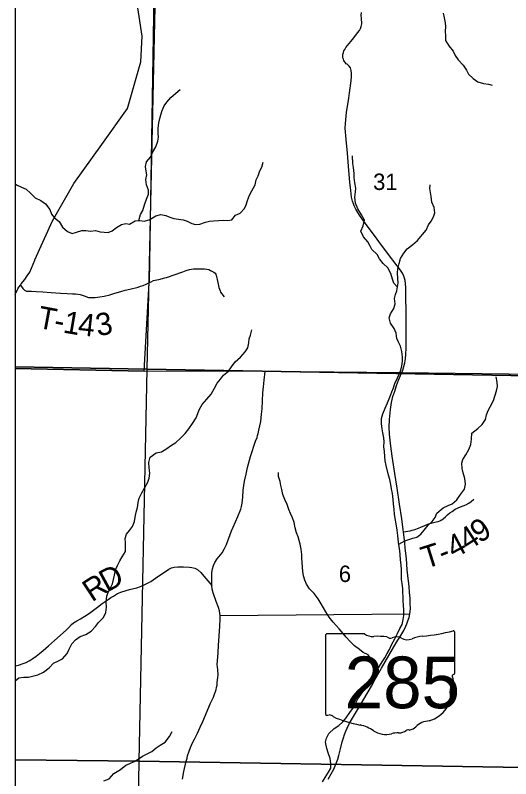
# Model space of a CAD drawing. Extents: x 0 to 191, y 0 to 55.
# Drawn here: x 143.275 to 143.907, y 20.34 to 21.314 of the extents above; entities that cross this region are included whole.
import ezdxf

# ---------------------------------------------------------------- set-up
doc = ezdxf.new("R2010")
doc.units = 0
for name, color, linetype in [('GM_X_Corporation', 7, 'Continuous'), ('GM_X_Minor_River', 7, 'Continuous'), ('GM_X_Section_Text', 7, 'Continuous'), ('GM_X_State_Location', 7, 'Continuous'), ('GM_X_State_Route', 7, 'Continuous'), ('GM_X_State_Shield', 7, 'Continuous'), ('GM_X_Township_Road', 7, 'Continuous'), ('GM_X_Township_Road_Text', 7, 'Continuous')]:
    doc.layers.add(name, color=color, linetype=linetype)

msp = doc.modelspace()

# ---------------------------------------------------------------- linework, layer by layer
at = {"layer": 'GM_X_Corporation'}
for points in [[(143.27549, 22.87347), (143.27549, 18.61761), (147.4432, 18.61761)], [(145.17243, 20.8379), (145.0026, 20.83935), (144.83879, 20.8412), (144.83813, 20.84121), (144.68247, 20.843), (144.68103, 20.84301), (144.48078, 20.84928), (144.48001, 20.8493), (144.38601, 20.85042), (144.38393, 20.85044), (143.76753, 20.85776), (143.76581, 20.85778), (143.59684, 20.85979), (143.59377, 20.85978), (143.43969, 20.86008), (143.44633, 20.9725), (143.44634, 20.97335), (143.45423, 21.44428), (143.46697, 22.05758), (143.46706, 22.06228), (143.47318, 22.50936)], [(144.98772, 20.24394), (144.99193, 20.41256), (144.99195, 20.41315), (144.99523, 20.54421), (144.99523, 20.54446), (145.0026, 20.83935), (144.83879, 20.8412), (144.83813, 20.84121), (144.68247, 20.843), (144.68103, 20.84301), (144.48078, 20.84928), (144.48001, 20.8493), (144.38601, 20.85042), (144.38393, 20.85044), (143.76753, 20.85776), (143.76581, 20.85778), (143.59684, 20.85979), (143.59377, 20.85978), (143.43969, 20.86008), (143.27549, 20.86338), (143.27549, 18.61761)]]:
    msp.add_lwpolyline(points, dxfattribs=at)
for points in [[(143.27549, 22.87347), (143.27549, 20.86338), (143.43969, 20.86008), (143.44633, 20.9725), (143.44634, 20.97335), (143.45423, 21.44428), (143.46697, 22.05758), (143.46706, 22.06228), (143.47318, 22.50936), (143.47319, 22.50998), (143.47629, 22.57462), (143.4763, 22.57542), (143.47809, 22.86847), (143.3138, 22.87294)], [(143.27549, 21.36927), (143.27549, 20.86557), (143.44367, 20.86246), (143.45444, 21.36394)], [(144.01747, 21.3556), (144.00991, 20.85435), (143.95611, 20.85372), (143.44367, 20.86246), (143.45444, 21.36394)], [(143.27549, 20.86557), (143.27549, 20.36421), (143.43344, 20.3627), (143.44367, 20.86246)], [(143.95611, 20.85372), (143.94854, 20.35417), (143.43344, 20.3627), (143.44367, 20.86246)], [(143.27549, 20.36421), (143.27549, 19.86277), (143.42494, 19.86182), (143.43344, 20.3627)], [(143.94854, 20.35417), (143.93984, 19.85386), (143.42494, 19.86182), (143.43344, 20.3627)]]:
    msp.add_lwpolyline(points, close=True, dxfattribs=at)
at = {"layer": 'GM_X_Minor_River'}
for points in [[(143.82097, 21.31652), (143.82197, 21.31084), (143.82336, 21.30441), (143.8236, 21.29948), (143.82329, 21.29341), (143.82372, 21.2881), (143.82397, 21.28166), (143.82802, 21.27506), (143.83358, 21.26811), (143.83629, 21.26264), (143.84013, 21.25699), (143.84626, 21.25041), (143.85049, 21.24401), (143.85319, 21.23892), (143.85893, 21.2331), (143.86484, 21.22918), (143.87225, 21.22698), (143.8787, 21.22591), (143.88344, 21.22482)], [(143.4328, 21.05209), (143.43508, 21.06003), (143.43787, 21.06499), (143.44007, 21.07202), (143.44283, 21.07945), (143.44523, 21.08592), (143.44517, 21.09104), (143.44264, 21.09784), (143.442, 21.10466), (143.44308, 21.11036), (143.44246, 21.11528), (143.44165, 21.12096), (143.44272, 21.12685), (143.44796, 21.13316), (143.45036, 21.13887), (143.45464, 21.14631), (143.45722, 21.15335), (143.45793, 21.15829), (143.4575, 21.16321), (143.45743, 21.16985), (143.45831, 21.17668), (143.45958, 21.18219), (143.46104, 21.18714), (143.46288, 21.19228), (143.46528, 21.19837), (143.46883, 21.20315), (143.47388, 21.20888), (143.48007, 21.21464), (143.48551, 21.21924)], [(143.76266, 20.96703), (143.75785, 20.9721), (143.75609, 20.97758), (143.75431, 20.98458), (143.75026, 20.99194), (143.74453, 20.99719), (143.73973, 21.00321), (143.73664, 21.00886), (143.72995, 21.01524), (143.72725, 21.02014), (143.72474, 21.02505), (143.71918, 21.03144), (143.71589, 21.03861), (143.71904, 21.04528), (143.72067, 21.0525), (143.71663, 21.05929), (143.71219, 21.06721), (143.7089, 21.07438), (143.70806, 21.08195), (143.70913, 21.08879), (143.70946, 21.09353), (143.70825, 21.10035), (143.70743, 21.10697), (143.70737, 21.11228), (143.70635, 21.11967), (143.70554, 21.12497), (143.70544, 21.13483)], [(143.27549, 21.09893), (143.27717, 21.09787), (143.28325, 21.09489), (143.28915, 21.0923), (143.29508, 21.08686), (143.301, 21.08104), (143.30786, 21.07751), (143.31396, 21.0734), (143.31971, 21.06625), (143.32185, 21.0604), (143.3255, 21.0555), (143.33161, 21.05082), (143.33566, 21.04366), (143.34215, 21.03823), (143.34804, 21.03582), (143.35333, 21.0372), (143.36012, 21.03955), (143.36524, 21.03941), (143.37149, 21.03871), (143.37773, 21.03935), (143.38362, 21.03789), (143.38892, 21.03737), (143.39385, 21.03686), (143.39894, 21.03899), (143.40458, 21.04341), (143.41079, 21.04708), (143.41645, 21.04827), (143.4212, 21.04737), (143.42835, 21.05162), (143.43421, 21.05224), (143.43971, 21.05135), (143.44632, 21.05312), (143.4546, 21.05833), (143.46102, 21.05972), (143.46747, 21.05846), (143.4726, 21.05662), (143.47735, 21.05496), (143.48342, 21.05369), (143.48949, 21.05299), (143.49443, 21.05115), (143.50052, 21.04837), (143.50526, 21.04728), (143.51056, 21.04733), (143.51811, 21.04987), (143.52302, 21.05144), (143.52831, 21.05168), (143.53437, 21.05231), (143.54099, 21.05276), (143.54592, 21.05205), (143.5514, 21.05324), (143.55626, 21.05879), (143.56229, 21.0617), (143.56772, 21.06763), (143.56976, 21.07239), (143.5716, 21.07772), (143.57417, 21.08457), (143.57715, 21.08991), (143.58105, 21.09753), (143.58269, 21.104), (143.5849, 21.10933), (143.5873, 21.11542), (143.58971, 21.12038), (143.59154, 21.12665)], [(143.76779, 20.59445), (143.76793, 20.59938), (143.76767, 20.60658), (143.76722, 20.61303), (143.7664, 20.61947), (143.76614, 20.62572), (143.76552, 20.63141), (143.76431, 20.63841), (143.76348, 20.64561), (143.76305, 20.65035), (143.76203, 20.65735), (143.76082, 20.66512), (143.75961, 20.67212), (143.75898, 20.67761), (143.75835, 20.68368), (143.75733, 20.69068), (143.75689, 20.69656), (143.75606, 20.70395), (143.75505, 20.71), (143.75405, 20.71549), (143.75266, 20.72174), (143.75128, 20.72741), (143.74812, 20.73952), (143.74711, 20.74558), (143.74667, 20.75126), (143.74604, 20.75751), (143.74541, 20.76338), (143.74553, 20.77021), (143.7451, 20.77514), (143.74391, 20.7812), (143.74291, 20.78631), (143.74227, 20.79294), (143.74239, 20.79958), (143.74384, 20.80566), (143.74699, 20.81271), (143.74995, 20.81975), (143.75271, 20.82699), (143.75548, 20.83384), (143.75751, 20.83898), (143.75935, 20.84431), (143.76268, 20.85155), (143.76472, 20.85631), (143.76675, 20.86145), (143.76802, 20.86678), (143.76909, 20.87286), (143.76904, 20.87817), (143.76802, 20.88517), (143.76644, 20.89179), (143.76373, 20.89688), (143.76179, 20.90179), (143.76096, 20.90842), (143.75825, 20.91446), (143.75383, 20.92105), (143.75186, 20.92824), (143.75352, 20.933), (143.7578, 20.93987), (143.75982, 20.94577), (143.75862, 20.95258), (143.75989, 20.9579), (143.76173, 20.96266), (143.76282, 20.96779), (143.76334, 20.97254), (143.7629, 20.97803), (143.76263, 20.98562), (143.76296, 20.99036), (143.7646, 20.9972), (143.76661, 21.00367), (143.77071, 21.01073), (143.77482, 21.01589), (143.78196, 21.02146), (143.78815, 21.02664), (143.79451, 21.03448), (143.799, 21.04003), (143.80234, 21.0467), (143.80532, 21.05147), (143.80848, 21.05681), (143.81013, 21.06195), (143.8095, 21.06858), (143.80658, 21.07556), (143.80537, 21.08276), (143.80475, 21.08806), (143.80394, 21.09298), (143.80446, 21.09773)], [(143.4919, 20.78072), (143.49677, 20.78646), (143.50124, 20.79314), (143.5059, 20.80039), (143.50831, 20.80592), (143.50996, 20.81087), (143.51387, 20.81735), (143.51948, 20.82424), (143.52509, 20.83055), (143.52918, 20.83837), (143.5329, 20.84485), (143.53701, 20.85001), (143.54094, 20.8548), (143.54732, 20.86017), (143.55124, 20.86552), (143.55591, 20.87182), (143.56266, 20.87796), (143.56865, 20.88466), (143.57182, 20.88962), (143.57308, 20.89608), (143.57378, 20.90121), (143.57506, 20.90615), (143.57707, 20.91281)], [(143.76418, 20.63955), (143.77202, 20.6438), (143.77711, 20.64537), (143.78202, 20.64694), (143.78712, 20.64851), (143.79257, 20.65216), (143.79668, 20.65714), (143.80154, 20.66345), (143.8066, 20.66843), (143.81053, 20.67359), (143.81255, 20.67892), (143.82062, 20.68583), (143.82722, 20.68855), (143.83212, 20.69069), (143.83832, 20.69606), (143.84279, 20.70274), (143.84783, 20.70962), (143.84947, 20.71571), (143.84864, 20.7231), (143.84648, 20.73047), (143.84491, 20.73576), (143.84446, 20.74259), (143.84593, 20.74753), (143.84966, 20.75326), (143.85356, 20.75994), (143.85615, 20.7666), (143.85683, 20.77325), (143.85751, 20.78103), (143.86484, 20.78679), (143.87065, 20.79197), (143.87475, 20.79846), (143.87621, 20.80417), (143.87804, 20.80968), (143.88084, 20.81445), (143.88492, 20.82246), (143.88896, 20.83502), (143.89004, 20.84034), (143.88979, 20.84584), (143.88858, 20.85265)], [(143.27549, 20.46492), (143.28022, 20.46887), (143.28627, 20.46969), (143.29214, 20.46975), (143.29724, 20.47094), (143.30442, 20.47291), (143.31158, 20.47602), (143.31852, 20.48178), (143.32414, 20.48753), (143.33036, 20.49062), (143.33582, 20.49333), (143.34144, 20.49984), (143.34422, 20.50556), (143.34775, 20.51223), (143.35243, 20.51721), (143.35825, 20.52144), (143.36561, 20.52398), (143.37219, 20.52841), (143.37781, 20.53435), (143.38154, 20.53951), (143.38773, 20.54583), (143.39107, 20.55231), (143.39175, 20.55915), (143.39112, 20.56597), (143.39199, 20.57299), (143.3942, 20.5789), (143.3968, 20.58366), (143.39921, 20.589), (143.40067, 20.59451), (143.40175, 20.60002), (143.40338, 20.60668), (143.4056, 20.6122), (143.40875, 20.6183), (143.41173, 20.62326), (143.41583, 20.63013), (143.41615, 20.63563), (143.4159, 20.64132), (143.41566, 20.64644), (143.41712, 20.65196), (143.42123, 20.65693), (143.42497, 20.6619), (143.42755, 20.66837), (143.42844, 20.67369), (143.42951, 20.68015), (143.43115, 20.68623), (143.43203, 20.6925), (143.4333, 20.69801), (143.43664, 20.70487), (143.44074, 20.71155), (143.44426, 20.71861), (143.44629, 20.72356), (143.44717, 20.73001), (143.44616, 20.73664), (143.44552, 20.74346), (143.44734, 20.75031), (143.45505, 20.75569), (143.46166, 20.75709), (143.46843, 20.76152), (143.47333, 20.7646), (143.48028, 20.76922), (143.48573, 20.77402), (143.4919, 20.78072)], [(143.7357, 20.47764), (143.73332, 20.48522), (143.72985, 20.49202), (143.72543, 20.49804), (143.71896, 20.5012), (143.71399, 20.50513), (143.70789, 20.50981), (143.70177, 20.51582), (143.69736, 20.52071), (143.69334, 20.5256), (143.68835, 20.53162), (143.6805, 20.54007), (143.67551, 20.54628), (143.67128, 20.55326), (143.66819, 20.55835), (143.6653, 20.56344), (143.66164, 20.56947), (143.65646, 20.57643), (143.65053, 20.58244), (143.64668, 20.58847), (143.64454, 20.59357), (143.64297, 20.59906), (143.64197, 20.60473), (143.64135, 20.60985), (143.64109, 20.6163), (143.64066, 20.62103), (143.64061, 20.62615), (143.63978, 20.63297), (143.63839, 20.63941), (143.63583, 20.64886), (143.63389, 20.65377), (143.6323, 20.6604), (143.6311, 20.66721), (143.62877, 20.67288), (143.62606, 20.67854), (143.62392, 20.68364), (143.62216, 20.68988), (143.61906, 20.69648), (143.61634, 20.7029), (143.61533, 20.70896), (143.61414, 20.71426), (143.61295, 20.71937), (143.6108, 20.72579), (143.61113, 20.73073)], [(143.66708, 20.3364), (143.67024, 20.34194), (143.67472, 20.34862), (143.6775, 20.35377), (143.67763, 20.35946), (143.67662, 20.3659), (143.67446, 20.37347), (143.67251, 20.37876), (143.67091, 20.3869), (143.67219, 20.39185), (143.67496, 20.39813), (143.68171, 20.40446), (143.68792, 20.40794), (143.69299, 20.41273), (143.6971, 20.41771), (143.70176, 20.42458), (143.70643, 20.43127), (143.70959, 20.43699), (143.71219, 20.44214), (143.71853, 20.45093), (143.72188, 20.45628), (143.7243, 20.46104), (143.72727, 20.46657), (143.73062, 20.47211), (143.73642, 20.47843), (143.74313, 20.4895), (143.74648, 20.49427), (143.74946, 20.49999), (143.75224, 20.50514), (143.75539, 20.51181), (143.75929, 20.51887), (143.76264, 20.52535), (143.76579, 20.53165), (143.76839, 20.53679), (143.76965, 20.54326), (143.77054, 20.54858), (143.77066, 20.55521), (143.7704, 20.56166), (143.76997, 20.56735), (143.76991, 20.57285), (143.76948, 20.57758), (143.76943, 20.5827), (143.7686, 20.58914), (143.76779, 20.59445)], [(143.38818, 20.33756), (143.39497, 20.34028), (143.40096, 20.34679), (143.40961, 20.35219), (143.41656, 20.35738), (143.42146, 20.35952), (143.42712, 20.36204), (143.432, 20.36532), (143.43765, 20.36917), (143.44424, 20.37246), (143.44932, 20.37498), (143.45496, 20.37959), (143.46003, 20.38287), (143.46643, 20.38691), (143.47223, 20.39399), (143.47557, 20.40066)]]:
    msp.add_lwpolyline(points, dxfattribs=at)
at = {"layer": 'GM_X_State_Route'}
for points in [[(143.77034, 20.65527), (143.76996, 20.6578), (143.76807, 20.67171), (143.76535, 20.69044), (143.76225, 20.71068), (143.75934, 20.72966), (143.75678, 20.74604), (143.75592, 20.75165), (143.75414, 20.76432), (143.75322, 20.77205), (143.75249, 20.77952), (143.7522, 20.78849), (143.75244, 20.79854), (143.75352, 20.81094), (143.755, 20.81989), (143.75686, 20.82781), (143.75904, 20.83447), (143.76147, 20.84177), (143.764, 20.84867), (143.76763, 20.8575), (143.76926, 20.86142), (143.77069, 20.86581), (143.77185, 20.87072), (143.77279, 20.87589), (143.77325, 20.8812), (143.77362, 20.88999), (143.77376, 20.89754), (143.77376, 20.90481), (143.77362, 20.91872), (143.77349, 20.93837), (143.77317, 20.95219), (143.77327, 20.95874), (143.77309, 20.96634), (143.77287, 20.97195), (143.7722, 20.97588), (143.77155, 20.97866), (143.77066, 20.98135), (143.76883, 20.98505), (143.76656, 20.98868), (143.7622, 20.99443), (143.74993, 21.01065), (143.7388, 21.02545), (143.73317, 21.03291), (143.72654, 21.04191), (143.71722, 21.05466), (143.7142, 21.05897), (143.71209, 21.06229), (143.70953, 21.06671), (143.70757, 21.07078), (143.70646, 21.07334), (143.70533, 21.07679), (143.70417, 21.08175), (143.70352, 21.0863), (143.70299, 21.09032), (143.70207, 21.10121), (143.70078, 21.11614), (143.69889, 21.13813), (143.69716, 21.15546), (143.69671, 21.16031), (143.6963, 21.16521), (143.69611, 21.17004), (143.69636, 21.176), (143.69665, 21.18079), (143.69762, 21.18988), (143.70045, 21.20818), (143.70158, 21.2151), (143.70369, 21.23049), (143.7042, 21.23593), (143.70414, 21.23963), (143.70366, 21.24348), (143.70325, 21.2451), (143.70261, 21.24674), (143.70102, 21.24911), (143.69859, 21.25141), (143.69741, 21.25219), (143.69617, 21.25318), (143.69493, 21.2548), (143.69417, 21.25623), (143.69363, 21.25779), (143.69315, 21.25952), (143.69282, 21.26151), (143.69301, 21.26372), (143.69363, 21.26647), (143.69439, 21.26838), (143.6953, 21.27027), (143.69697, 21.27291), (143.69881, 21.27547), (143.70296, 21.28051), (143.70705, 21.2852), (143.7118, 21.29135), (143.71401, 21.29434), (143.71548, 21.29702), (143.71651, 21.29973), (143.71684, 21.30124), (143.71711, 21.30318), (143.71657, 21.31037), (143.71643, 21.31385), (143.71681, 21.31746)], [(143.67426, 20.33977), (143.67809, 20.3466), (143.68129, 20.3524), (143.68488, 20.36076), (143.68646, 20.36537), (143.68791, 20.37002), (143.69004, 20.37829), (143.69226, 20.38742), (143.69379, 20.39254), (143.69507, 20.39659), (143.69657, 20.40073), (143.69832, 20.40483), (143.7016, 20.41105), (143.70531, 20.41728), (143.7196, 20.44164), (143.72929, 20.45845), (143.73406, 20.46702), (143.74208, 20.48119), (143.75629, 20.5055), (143.76098, 20.51369), (143.76691, 20.52312), (143.7705, 20.52948), (143.77323, 20.5349), (143.77455, 20.53771), (143.77591, 20.54168), (143.77728, 20.54582), (143.77839, 20.55055), (143.77872, 20.55337), (143.77904, 20.55733), (143.77896, 20.5642), (143.77864, 20.57035), (143.77802, 20.57779), (143.77729, 20.58528), (143.77586, 20.59943), (143.77511, 20.60662), (143.774, 20.62091), (143.77255, 20.6343), (143.77193, 20.64104), (143.77034, 20.65527)]]:
    msp.add_lwpolyline(points, dxfattribs=at)
at = {"layer": 'GM_X_State_Shield'}
for p, q in [((143.8355, 20.475), (143.8355, 20.52734)), ((143.67071, 20.52314), (143.67071, 20.42308)), ((143.72059, 20.52486), (143.67233, 20.52486)), ((143.83549, 20.47501), (143.8355, 20.475))]:
    msp.add_line(p, q, dxfattribs=at)
for centre, major_axis, start_param, end_param in [((143.7768, 20.66128), (0.17476, 0), 4.814394, 5.042369), ((143.83368, 20.52756), (0.00183, 0), 6.141152, 7.989035), ((143.6726, 20.52335), (0.00191, 0), 1.712693, 3.28349), ((143.73209, 20.53648), (0.01852, 0), 4.042523, 4.731795), ((143.73823, 20.46869), (0.06648, 0), 1.404758, 1.657858), ((143.75332, 20.52387), (0.00534, 0), 3.836095, 5.185415), ((143.76116, 20.51231), (0.01111, 0), 0.950623, 2.079405), ((143.7755, 20.52817), (0.01336, 0), 4.081561, 5.145723), ((143.79909, 20.4943), (0.03516, 0), 1.699011, 2.107814), ((143.83508, 20.47116), (0.00284, 0), 1.883978, 3.671073), ((143.81702, 20.46454), (0.01704, 0), 5.934695, 6.695948), ((143.83355, 20.4748), (0.00196, 0), 5.05454, 6.418171), ((143.84208, 20.45309), (0.0124, 0), 2.387724, 3.262537), ((143.78659, 20.44644), (0.04371, 0), 5.101752, 6.440018), ((143.67262, 20.42286), (0.00193, 0), 3.00124, 4.508301), ((143.67291, 20.4331), (0.0147, 0), 4.665946, 4.897461), ((143.67592, 20.41731), (0.0053, 0), 0.519207, 1.627899), ((143.74283, 20.50721), (0.1262, 0), 4.195997, 4.488961), ((143.80502, 20.39499), (0.02394, 0), 1.647645, 2.488434), ((143.7052, 20.37813), (0.03949, 0), 0.823519, 1.323587), ((143.74791, 20.41681), (0.02506, 0), 4.026481, 4.996735), ((143.76422, 20.40932), (0.01335, 0), 4.691044, 5.507374), ((143.77629, 20.39963), (0.00376, 0), 1.147584, 2.315152), ((143.77469, 20.41338), (0.01412, 0), 4.937069, 5.64225), ((143.76239, 20.38222), (0.02059, 0), 1.495662, 1.94098)]:
    msp.add_ellipse(centre, major_axis=major_axis, ratio=0.8, start_param=start_param, end_param=end_param, dxfattribs=at)
at = {"layer": 'GM_X_Township_Road'}
msp.add_line((143.5366, 20.54822), (143.77839, 20.55055), dxfattribs=at)
for points in [[(143.30053, 21.00214), (143.32273, 21.05164), (143.35004, 21.09943), (143.38589, 21.14892), (143.41833, 21.19501), (143.4354, 21.25474), (143.43711, 21.28717), (143.42858, 21.3435), (143.42687, 21.3708), (143.43525, 21.43848)], [(143.27549, 20.95798), (143.27879, 20.96505), (143.28007, 20.96727), (143.28224, 20.96981), (143.28315, 20.97149), (143.28765, 20.97708), (143.29083, 20.98144), (143.29424, 20.98635), (143.30028, 21.00167), (143.30053, 21.00214)], [(143.46597, 20.9789), (143.46842, 20.97958), (143.48886, 20.98694), (143.49336, 20.98857), (143.49772, 20.98984), (143.5028, 20.99066), (143.50825, 20.99071), (143.51679, 20.99053), (143.51979, 20.99025), (143.52206, 20.98971), (143.52438, 20.98862), (143.52842, 20.98624), (143.53024, 20.98485), (143.53101, 20.98376), (143.53159, 20.98229), (143.53351, 20.97302), (143.53506, 20.9667), (143.5365, 20.96246), (143.53722, 20.96091), (143.54157, 20.95489)], [(143.28224, 20.96981), (143.28502, 20.96568), (143.28715, 20.96327), (143.28983, 20.96205), (143.29188, 20.96187), (143.29628, 20.96187), (143.302, 20.96173), (143.31068, 20.96114), (143.32108, 20.96037), (143.3333, 20.95955), (143.34143, 20.95905), (143.34851, 20.95869), (143.35228, 20.9586), (143.3551, 20.95823), (143.35814, 20.95769), (143.36082, 20.95692), (143.36346, 20.95592), (143.36877, 20.9541), (143.37318, 20.95392), (143.37745, 20.95419), (143.38317, 20.95487), (143.38885, 20.95587), (143.39602, 20.9576), (143.40233, 20.95937), (143.41019, 20.96159), (143.41564, 20.96318), (143.42141, 20.9645), (143.43195, 20.96727), (143.43522, 20.96827), (143.43858, 20.9695), (143.44212, 20.97109), (143.44644, 20.97308), (143.44866, 20.97417), (143.45161, 20.97549), (143.4537, 20.97622), (143.45579, 20.97663), (143.45861, 20.97685), (143.46597, 20.9789)], [(143.52612, 20.58649), (143.52591, 20.59294), (143.52584, 20.59932), (143.52608, 20.60328), (143.52681, 20.60795), (143.52822, 20.61211), (143.53002, 20.61597), (143.53278, 20.6206), (143.53909, 20.62849), (143.54157, 20.63287), (143.5448, 20.63883), (143.55119, 20.6564), (143.55305, 20.66095), (143.5593, 20.6745), (143.56275, 20.68419), (143.56364, 20.6875), (143.56454, 20.69171), (143.56499, 20.69564), (143.56544, 20.69954), (143.56595, 20.70816), (143.56671, 20.7143), (143.56764, 20.71965), (143.56954, 20.72855), (143.57127, 20.7372), (143.57547, 20.75102), (143.58185, 20.77097), (143.58357, 20.77543), (143.58437, 20.7778), (143.58503, 20.78035), (143.58544, 20.78281), (143.58603, 20.78495), (143.58843, 20.79581), (143.58934, 20.80539), (143.59021, 20.81221), (143.59098, 20.83233), (143.59193, 20.83987), (143.59289, 20.84855), (143.59387, 20.85951)], [(143.77034, 20.65527), (143.77875, 20.65654), (143.78145, 20.65715), (143.78464, 20.65805), (143.78949, 20.6597), (143.79308, 20.6613), (143.79664, 20.66287), (143.8013, 20.66483), (143.8069, 20.66649), (143.81206, 20.66778), (143.81425, 20.66834), (143.81655, 20.66926), (143.81795, 20.66985), (143.81921, 20.67049), (143.82131, 20.67195), (143.82381, 20.67414), (143.82644, 20.67672), (143.82933, 20.67938), (143.83211, 20.68126), (143.83606, 20.68392), (143.84304, 20.68684), (143.84966, 20.68939), (143.85347, 20.6918), (143.85661, 20.69399), (143.86, 20.6969)], [(143.35399, 20.54157), (143.35873, 20.54409), (143.36424, 20.54752), (143.36997, 20.55129), (143.38039, 20.55915), (143.38625, 20.56354), (143.3939, 20.56901), (143.39711, 20.57122), (143.40049, 20.57326), (143.40306, 20.57487), (143.40588, 20.57634), (143.41131, 20.57869), (143.42116, 20.58151), (143.43054, 20.58386), (143.4351, 20.58538), (143.43961, 20.58737), (143.44804, 20.59197), (143.45737, 20.59814), (143.46818, 20.60552), (143.47126, 20.60769), (143.47448, 20.60925), (143.47808, 20.61012), (143.48273, 20.61051), (143.48989, 20.61038), (143.49753, 20.61017), (143.50066, 20.60969), (143.50418, 20.60873), (143.50778, 20.607), (143.5119, 20.60305), (143.51581, 20.59853), (143.52612, 20.58649)], [(143.48842, 20.33972), (143.49032, 20.34941), (143.49333, 20.36266), (143.49435, 20.36658), (143.49511, 20.36962), (143.49704, 20.37528), (143.49891, 20.38017), (143.5015, 20.38589), (143.5038, 20.39055), (143.50777, 20.39835), (143.51129, 20.4058), (143.5147, 20.41339), (143.52212, 20.43146), (143.52395, 20.43563), (143.52595, 20.44012), (143.52802, 20.44436), (143.5295, 20.44791), (143.53081, 20.4515), (143.5316, 20.45408), (143.53202, 20.45646), (143.53264, 20.45967), (143.53291, 20.46308), (143.53326, 20.46598), (143.53364, 20.46984), (143.53402, 20.4724), (143.53357, 20.47964), (143.53305, 20.4824), (143.53271, 20.48609), (143.53302, 20.49075), (143.53426, 20.50113), (143.53464, 20.5102), (143.5354, 20.52265), (143.53622, 20.53468), (143.53674, 20.54413), (143.5366, 20.54822), (143.53616, 20.55145), (143.5356, 20.55441), (143.5345, 20.55852), (143.53147, 20.56614), (143.5275, 20.57721), (143.52653, 20.58221), (143.52612, 20.58649)], [(143.27549, 20.48403), (143.27962, 20.48517), (143.28661, 20.48747), (143.28956, 20.48868), (143.29299, 20.49047), (143.29551, 20.4919), (143.2979, 20.4935), (143.30202, 20.49641), (143.30628, 20.4998), (143.3111, 20.50388), (143.31796, 20.50992), (143.32534, 20.51656), (143.33637, 20.52624), (143.34075, 20.53015), (143.34384, 20.53323), (143.34731, 20.53692), (143.34952, 20.53909), (143.35399, 20.54157)]]:
    msp.add_lwpolyline(points, dxfattribs=at)

# ---------------------------------------------------------------- texts
at = {"layer": 'GM_X_Section_Text'}
for s, height, p in [('31', 0.020928, (143.73158, 21.09112)), ('6', 0.02093, (143.68783, 20.59112))]:
    msp.add_text(s, height=height, rotation=0.00001, dxfattribs=at).set_placement(p)
at = {"layer": 'GM_X_State_Location'}
msp.add_text('285', height=0.0000947, rotation=0.00001, dxfattribs=at).set_placement((143.71783, 20.45957))
for s, p in [('s', (143.75126, 20.46646)), ('r', (143.75125, 20.46646))]:
    msp.add_text(s, height=0.0000947, dxfattribs=at).set_placement(p)
at = {"layer": 'GM_X_State_Shield'}
msp.add_text('285', height=0.065918, dxfattribs=at).set_placement((143.69528, 20.43014))
at = {"layer": 'GM_X_Township_Road_Text'}
for s, rotation, p in [('T', 349.35323, (143.30245, 20.91555)), ('1', 350.28892, (143.33531, 20.90942)), ('3', 9.70111, (143.3804, 20.90458)), ('4', 353.82056, (143.35445, 20.9062)), ('-', 349.5368, (143.32343, 20.91161)), ('9', 33.62031, (143.86725, 20.63985)), ('4', 32.87525, (143.85221, 20.63013)), ('4', 28.03405, (143.83451, 20.62058)), ('T', 17.47137, (143.79813, 20.60771)), ('-', 21.55277, (143.82048, 20.61482)), ('D', 28.33776, (143.39218, 20.57744)), ('R', 33.36207, (143.37326, 20.56495))]:
    msp.add_text(s, height=0.02841, rotation=rotation, dxfattribs=at).set_placement(p)

doc.saveas('drawing.dxf')
